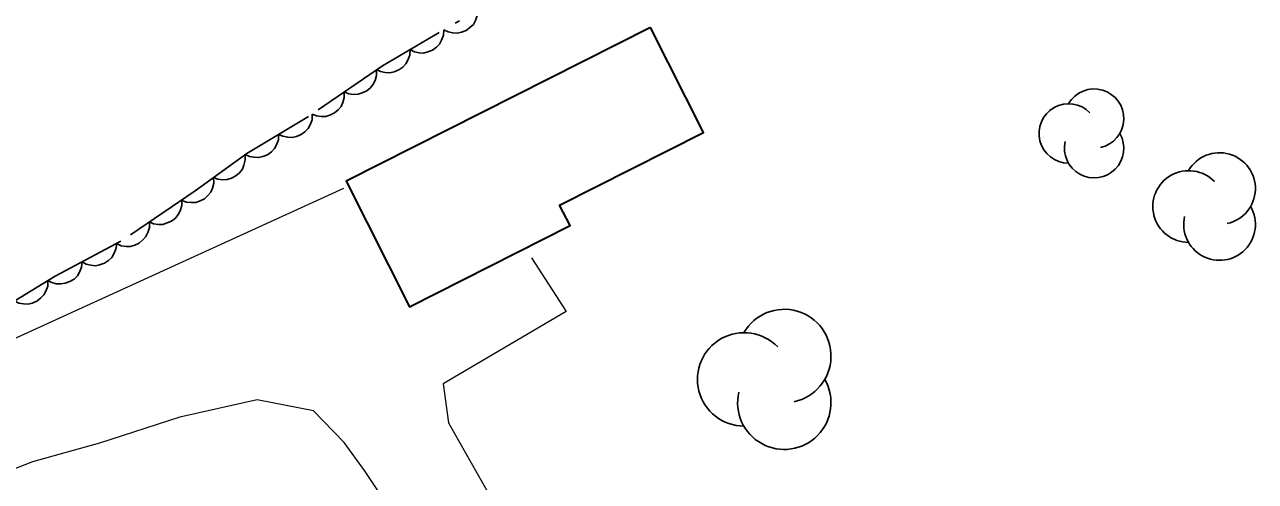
# Model space of a CAD drawing. Extents: x 356765 to 358572, y 5103174 to 5104650.
# Drawn here: x 357029.21 to 357076.42, y 5104122.42 to 5104139.94 of the extents above; entities that cross this region are included whole.
import ezdxf

# ---------------------------------------------------------------- set-up
doc = ezdxf.new("R2010")
doc.units = 0
doc.header["$LTSCALE"] = 0.6
doc.linetypes.add('DOT_DASHED', pattern=[7.7, 5, -1.2, 0.3, -1.2])
for name, color, linetype, lineweight in [('19', 7, 'Continuous', 13), ('31', 7, 'Continuous', 70), ('44', 7, 'Continuous', 25)]:
    doc.layers.add(name, color=color, linetype=linetype, lineweight=lineweight)

msp = doc.modelspace()

# ---------------------------------------------------------------- linework, layer by layer
at = {"layer": '19'}
for points in [[(357014.98, 5104121.3), (357028.48, 5104127.74), (357041.45, 5104133.67)], [(357048.65, 5104130.99), (357049.98, 5104128.94), (357045.26, 5104126.16), (357045.47, 5104124.66), (357048.51, 5104119.29), (357045.72, 5104117.63), (357042.24, 5104122.84), (357041.47, 5104123.91), (357040.29, 5104125.13), (357038.12, 5104125.54), (357035.16, 5104124.88), (357032.08, 5104123.88), (357029.51, 5104123.17), (357026.19, 5104121.88), (357022.79, 5104120.11), (357019.78, 5104118.8), (357017.69, 5104117.91), (357015.57, 5104116.7)]]:
    msp.add_lwpolyline(points, dxfattribs=at)
at = {"layer": '31', "lineweight": 35}
msp.add_lwpolyline([(357053.22, 5104139.83), (357041.54, 5104133.93), (357043.97, 5104129.12), (357050.13, 5104132.23), (357049.73, 5104133.01), (357055.25, 5104135.8), (357053.22, 5104139.83)], close=True, dxfattribs=at)
at = {"layer": '44', "linetype": 'DOT_DASHED'}
msp.add_lwpolyline([(357049.09, 5104141.97), (357042.94, 5104138.36), (357040.1, 5104136.42), (357037.73, 5104135), (357035.75, 5104133.56), (357032.9, 5104131.63), (357030.38, 5104130.29), (357027.7, 5104128.66)], dxfattribs=at)
at = {"layer": '44'}
for points in [[(357046.58, 5104140.5), (357046.57, 5104140.29), (357046.5, 5104140.1), (357046.42, 5104139.95), (357046.29, 5104139.83), (357046.14, 5104139.72), (357045.96, 5104139.65), (357045.81, 5104139.61), (357045.63, 5104139.62), (357045.45, 5104139.66), (357045.29, 5104139.74)], [(357045.29, 5104139.74), (357045.27, 5104139.53), (357045.2, 5104139.34), (357045.12, 5104139.19), (357045, 5104139.07), (357044.85, 5104138.96), (357044.67, 5104138.89), (357044.51, 5104138.85), (357044.34, 5104138.86), (357044.16, 5104138.9), (357043.99, 5104138.98)], [(357043.99, 5104138.98), (357043.98, 5104138.77), (357043.91, 5104138.58), (357043.83, 5104138.43), (357043.71, 5104138.31), (357043.56, 5104138.2), (357043.38, 5104138.13), (357043.22, 5104138.09), (357043.04, 5104138.1), (357042.86, 5104138.14), (357042.7, 5104138.22)], [(357042.71, 5104138.2), (357042.71, 5104137.99), (357042.65, 5104137.8), (357042.58, 5104137.65), (357042.47, 5104137.52), (357042.33, 5104137.4), (357042.15, 5104137.32), (357042, 5104137.27), (357041.82, 5104137.26), (357041.64, 5104137.29), (357041.47, 5104137.36)], [(357041.47, 5104137.36), (357041.47, 5104137.15), (357041.41, 5104136.95), (357041.35, 5104136.8), (357041.23, 5104136.67), (357041.09, 5104136.55), (357040.91, 5104136.47), (357040.76, 5104136.42), (357040.58, 5104136.42), (357040.4, 5104136.44), (357040.23, 5104136.51)], [(357040.24, 5104136.5), (357040.23, 5104136.29), (357040.16, 5104136.1), (357040.08, 5104135.96), (357039.96, 5104135.83), (357039.81, 5104135.72), (357039.63, 5104135.65), (357039.47, 5104135.61), (357039.3, 5104135.62), (357039.11, 5104135.66), (357038.95, 5104135.73)], [(357038.95, 5104135.73), (357038.94, 5104135.52), (357038.87, 5104135.33), (357038.79, 5104135.19), (357038.67, 5104135.06), (357038.52, 5104134.95), (357038.34, 5104134.88), (357038.18, 5104134.84), (357038.01, 5104134.85), (357037.83, 5104134.88), (357037.66, 5104134.96)], [(357037.67, 5104134.95), (357037.67, 5104134.75), (357037.62, 5104134.55), (357037.56, 5104134.4), (357037.45, 5104134.26), (357037.31, 5104134.14), (357037.14, 5104134.05), (357036.98, 5104134), (357036.81, 5104133.99), (357036.62, 5104134.01), (357036.45, 5104134.07)], [(357036.45, 5104134.07), (357036.46, 5104133.86), (357036.41, 5104133.67), (357036.35, 5104133.51), (357036.23, 5104133.38), (357036.1, 5104133.26), (357035.92, 5104133.17), (357035.77, 5104133.12), (357035.59, 5104133.11), (357035.41, 5104133.13), (357035.24, 5104133.19)], [(357035.23, 5104133.21), (357035.23, 5104133), (357035.17, 5104132.8), (357035.1, 5104132.65), (357034.99, 5104132.52), (357034.84, 5104132.4), (357034.67, 5104132.33), (357034.51, 5104132.27), (357034.34, 5104132.27), (357034.15, 5104132.3), (357033.99, 5104132.37)], [(357033.99, 5104132.37), (357033.99, 5104132.16), (357033.93, 5104131.96), (357033.86, 5104131.81), (357033.74, 5104131.68), (357033.6, 5104131.56), (357033.43, 5104131.48), (357033.27, 5104131.43), (357033.1, 5104131.43), (357032.91, 5104131.46), (357032.75, 5104131.53)], [(357032.74, 5104131.54), (357032.71, 5104131.33), (357032.63, 5104131.15), (357032.55, 5104131.01), (357032.42, 5104130.89), (357032.27, 5104130.79), (357032.08, 5104130.72), (357031.92, 5104130.69), (357031.75, 5104130.71), (357031.57, 5104130.75), (357031.41, 5104130.84)], [(357031.41, 5104130.84), (357031.39, 5104130.63), (357031.31, 5104130.44), (357031.23, 5104130.3), (357031.1, 5104130.18), (357030.94, 5104130.08), (357030.76, 5104130.02), (357030.6, 5104129.99), (357030.42, 5104130), (357030.25, 5104130.05), (357030.09, 5104130.13)], [(357030.1, 5104130.12), (357030.09, 5104129.91), (357030.02, 5104129.72), (357029.94, 5104129.57), (357029.82, 5104129.44), (357029.67, 5104129.33), (357029.49, 5104129.26), (357029.34, 5104129.22), (357029.16, 5104129.23), (357028.98, 5104129.26), (357028.81, 5104129.34)]]:
    msp.add_lwpolyline(points, dxfattribs=at)
for centre, radius, start, end in [((357070.2355, 5104136.335), 1.1384, 282.26917, 149.72626), ((357069.2565, 5104135.7659), 1.1384, 44.11537, 269.80396), ((357070.2355, 5104135.1967), 1.1384, 166.93686, 29.62122), ((357075.0446, 5104133.6491), 1.3757, 282.26917, 149.72626), ((357073.8615, 5104132.9612), 1.3757, 44.11537, 269.80396), ((357075.0446, 5104132.2734), 1.3757, 166.93686, 29.62122), ((357058.3484, 5104127.2267), 1.792, 282.26917, 149.72626), ((357056.8074, 5104126.3307), 1.792, 44.11537, 269.80396), ((357058.3484, 5104125.4347), 1.792, 166.93686, 29.62122)]:
    msp.add_arc(centre, radius, start, end, dxfattribs=at)

doc.saveas('drawing.dxf')
